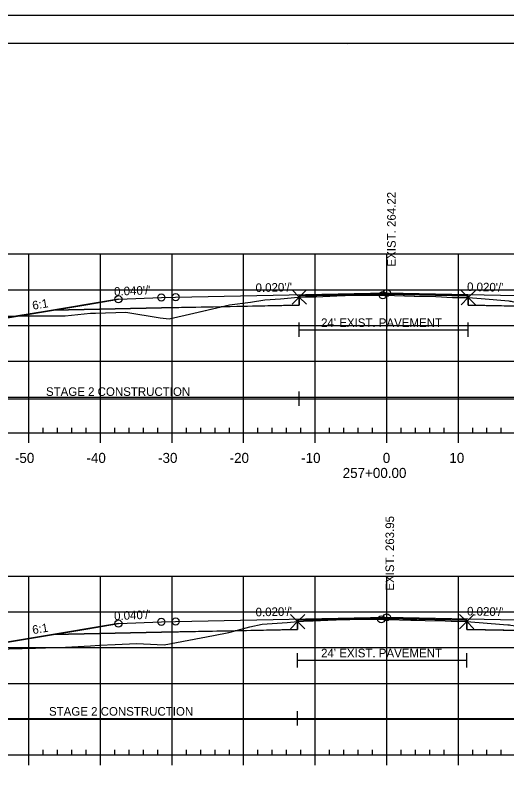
# Model space of a CAD drawing. Extents: x 1365647 to 1367999, y 387113 to 400173.
# Drawn here: x 1365842.2 to 1365910.9, y 394094.1 to 394199.5 of the extents above; entities that cross this region are included whole.
import ezdxf

# ---------------------------------------------------------------- set-up
doc = ezdxf.new("R2010")
doc.units = 0
for name, color, linetype in [('R_Alt Surface', 7, 'Continuous'), ('R_Axis', 7, 'Continuous'), ('R_Axis Annot', 7, 'Continuous'), ('R_Border', 7, 'Continuous'), ('R_Contours', 7, 'Continuous'), ('R_Exist Surface', 7, 'Continuous'), ('R_Fin Surface', 7, 'Continuous'), ('R_Fin Surface Annot', 7, 'Continuous'), ('R_Grid', 7, 'Continuous'), ('R_No Plot', 7, 'Continuous'), ('R_Proposed Const Limits', 7, 'Continuous'), ('R_Water', 7, 'Continuous'), ('R_Xsect Elev', 7, 'Continuous')]:
    doc.layers.add(name, color=color, linetype=linetype)

msp = doc.modelspace()

# ---------------------------------------------------------------- linework, layer by layer
at = {"layer": 'R_Alt Surface'}
for points in [[(1365847.47, 394158.34), (1365862.59, 394158.64), (1365881.85, 394159.03), (1365881.85, 394160.31), (1365894.09, 394160.56), (1365905.48, 394160.33), (1365905.48, 394159.04), (1365925.59, 394158.64), (1365940.72, 394158.34)], [(1365847.47, 394113.03), (1365862.59, 394113.33), (1365881.62, 394113.71), (1365881.62, 394115), (1365894.09, 394115.25), (1365905.26, 394115.02), (1365905.26, 394113.73), (1365925.59, 394113.33), (1365940.72, 394113.03)]]:
    msp.add_lwpolyline(points, dxfattribs=at)
at = {"layer": 'R_Axis'}
for p, q in [((1365749.09, 394141.19), (1366039.09, 394141.19)), ((1365844.09, 394139.79), (1365844.09, 394141.19)), ((1365846.09, 394141.19), (1365846.09, 394141.89)), ((1365848.09, 394141.19), (1365848.09, 394141.89)), ((1365850.09, 394141.19), (1365850.09, 394141.89)), ((1365852.09, 394141.19), (1365852.09, 394141.89)), ((1365854.09, 394139.79), (1365854.09, 394141.19)), ((1365856.09, 394141.19), (1365856.09, 394141.89)), ((1365858.09, 394141.19), (1365858.09, 394141.89)), ((1365860.09, 394141.19), (1365860.09, 394141.89)), ((1365862.09, 394141.19), (1365862.09, 394141.89)), ((1365864.09, 394139.79), (1365864.09, 394141.19)), ((1365866.09, 394141.19), (1365866.09, 394141.89)), ((1365868.09, 394141.19), (1365868.09, 394141.89)), ((1365870.09, 394141.19), (1365870.09, 394141.89)), ((1365872.09, 394141.19), (1365872.09, 394141.89)), ((1365874.09, 394139.79), (1365874.09, 394141.19)), ((1365876.09, 394141.19), (1365876.09, 394141.89)), ((1365878.09, 394141.19), (1365878.09, 394141.89)), ((1365880.09, 394141.19), (1365880.09, 394141.89)), ((1365882.09, 394141.19), (1365882.09, 394141.89)), ((1365884.09, 394139.79), (1365884.09, 394141.19)), ((1365886.09, 394141.19), (1365886.09, 394141.89)), ((1365888.09, 394141.19), (1365888.09, 394141.89)), ((1365890.09, 394141.19), (1365890.09, 394141.89)), ((1365892.09, 394141.19), (1365892.09, 394141.89)), ((1365894.09, 394139.79), (1365894.09, 394141.19)), ((1365896.09, 394141.19), (1365896.09, 394141.89)), ((1365898.09, 394141.19), (1365898.09, 394141.89)), ((1365900.09, 394141.19), (1365900.09, 394141.89)), ((1365902.09, 394141.19), (1365902.09, 394141.89)), ((1365904.09, 394139.79), (1365904.09, 394141.19)), ((1365906.09, 394141.19), (1365906.09, 394141.89)), ((1365908.09, 394141.19), (1365908.09, 394141.89)), ((1365910.09, 394141.19), (1365910.09, 394141.89)), ((1365846.09, 394096.19), (1365846.09, 394096.89)), ((1365848.09, 394096.19), (1365848.09, 394096.89)), ((1365850.09, 394096.19), (1365850.09, 394096.89)), ((1365852.09, 394096.19), (1365852.09, 394096.89)), ((1365856.09, 394096.19), (1365856.09, 394096.89)), ((1365858.09, 394096.19), (1365858.09, 394096.89)), ((1365860.09, 394096.19), (1365860.09, 394096.89)), ((1365862.09, 394096.19), (1365862.09, 394096.89)), ((1365866.09, 394096.19), (1365866.09, 394096.89)), ((1365868.09, 394096.19), (1365868.09, 394096.89)), ((1365870.09, 394096.19), (1365870.09, 394096.89)), ((1365872.09, 394096.19), (1365872.09, 394096.89)), ((1365876.09, 394096.19), (1365876.09, 394096.89)), ((1365878.09, 394096.19), (1365878.09, 394096.89)), ((1365880.09, 394096.19), (1365880.09, 394096.89)), ((1365882.09, 394096.19), (1365882.09, 394096.89)), ((1365886.09, 394096.19), (1365886.09, 394096.89)), ((1365888.09, 394096.19), (1365888.09, 394096.89)), ((1365890.09, 394096.19), (1365890.09, 394096.89)), ((1365892.09, 394096.19), (1365892.09, 394096.89)), ((1365896.09, 394096.19), (1365896.09, 394096.89)), ((1365898.09, 394096.19), (1365898.09, 394096.89)), ((1365900.09, 394096.19), (1365900.09, 394096.89)), ((1365902.09, 394096.19), (1365902.09, 394096.89)), ((1365906.09, 394096.19), (1365906.09, 394096.89)), ((1365908.09, 394096.19), (1365908.09, 394096.89)), ((1365910.09, 394096.19), (1365910.09, 394096.89)), ((1365749.09, 394096.19), (1366039.09, 394096.19)), ((1365844.09, 394094.79), (1365844.09, 394096.19)), ((1365854.09, 394094.79), (1365854.09, 394096.19)), ((1365864.09, 394094.79), (1365864.09, 394096.19)), ((1365874.09, 394094.79), (1365874.09, 394096.19)), ((1365884.09, 394094.79), (1365884.09, 394096.19)), ((1365894.09, 394094.79), (1365894.09, 394096.19)), ((1365904.09, 394094.79), (1365904.09, 394096.19))]:
    msp.add_line(p, q, dxfattribs=at)
at = {"layer": 'R_Border'}
for p, q in [((1365736.09, 394195.65), (1366052.27, 394195.65)), ((1365888.61, 394195.39), (1365888.61, 394195.39)), ((1365888.61, 394195.39), (1365888.61, 394195.39))]:
    msp.add_line(p, q, dxfattribs=at)
at = {"layer": 'R_Contours'}
for points in [[(1365870.96, 394158.81), (1365872.12, 394159.07), (1365875.07, 394159.45), (1365877.07, 394159.77), (1365879.26, 394159.93), (1365881.72, 394160.14), (1365881.85, 394160.15), (1365881.85, 394159.03)], [(1365881.85, 394160.15), (1365881.87, 394160.15), (1365882.74, 394160.19), (1365884.11, 394160.19), (1365884.18, 394160.19), (1365888.08, 394160.36), (1365888.15, 394160.36), (1365888.28, 394160.36), (1365893.54, 394160.42), (1365893.74, 394160.42), (1365893.75, 394160.42), (1365893.83, 394160.42), (1365897.93, 394160.27), (1365898.02, 394160.27), (1365900.94, 394160.22), (1365903.28, 394160.12), (1365903.39, 394160.12), (1365905.14, 394160.1), (1365905.16, 394160.1), (1365905.48, 394160.08), (1365905.48, 394160.33), (1365894.09, 394160.56), (1365881.85, 394160.31)], [(1365905.48, 394160.08), (1365907.28, 394159.94), (1365911.14, 394159.61), (1365911.3, 394159.6), (1365911.47, 394159.59), (1365911.61, 394159.56), (1365911.83, 394159.51), (1365914.78, 394158.86), (1365905.48, 394159.04)], [(1365842.54, 394157.52), (1365847.64, 394157.56), (1365849.14, 394157.56), (1365852.68, 394157.9), (1365853.02, 394157.92), (1365853.4, 394157.93), (1365857.63, 394158.03), (1365862.44, 394157.28), (1365863.7, 394157.13), (1365867.11, 394157.92), (1365870.96, 394158.81), (1365862.59, 394158.64), (1365847.47, 394158.34)], [(1365832.09, 394157.03), (1365834.36, 394157.59), (1365835.1, 394157.78), (1365835.85, 394157.73), (1365840.41, 394157.5), (1365842.54, 394157.52), (1365834.59, 394156.19)], [(1365872.91, 394113.53), (1365874.96, 394114.08), (1365876.67, 394114.48), (1365880.16, 394114.72), (1365881.62, 394114.83), (1365881.62, 394113.71)], [(1365881.62, 394114.83), (1365881.73, 394114.84), (1365882.44, 394114.88), (1365883.79, 394114.94), (1365885.85, 394115.01), (1365887.01, 394115.08), (1365888.08, 394115.11), (1365888.94, 394115.12), (1365892.52, 394115.14), (1365893.02, 394115.15), (1365893.31, 394115.14), (1365893.57, 394115.14), (1365894.22, 394115.13), (1365897.43, 394115.04), (1365898.29, 394115.02), (1365899.44, 394114.99), (1365902.25, 394114.91), (1365903.9, 394114.85), (1365904.92, 394114.87), (1365905.26, 394114.83), (1365905.26, 394115.02), (1365894.09, 394115.25), (1365881.62, 394115)], [(1365905.26, 394114.83), (1365910.42, 394114.43), (1365911, 394114.38), (1365911.24, 394114.36), (1365911.41, 394114.34), (1365911.77, 394114.27), (1365915.64, 394113.53), (1365905.26, 394113.73)], [(1365836.98, 394111.28), (1365839.43, 394110.95), (1365845.01, 394111.12), (1365849.2, 394111.26), (1365852.68, 394111.45), (1365853.94, 394111.51), (1365856.16, 394111.62), (1365859.13, 394111.78), (1365860.1, 394111.73), (1365862.99, 394111.57), (1365869.9, 394112.88), (1365872.02, 394113.3), (1365872.91, 394113.53), (1365862.59, 394113.33), (1365847.47, 394113.03)]]:
    msp.add_lwpolyline(points, close=True, dxfattribs=at)
at = {"layer": 'R_Exist Surface'}
for points in [[(1365840.41, 394157.5), (1365847.64, 394157.56), (1365849.14, 394157.56), (1365852.68, 394157.9), (1365853.02, 394157.92), (1365853.4, 394157.93), (1365857.63, 394158.03), (1365862.44, 394157.28), (1365863.7, 394157.13), (1365867.11, 394157.92), (1365872.12, 394159.07), (1365875.07, 394159.45), (1365877.07, 394159.77), (1365879.26, 394159.93), (1365881.72, 394160.14), (1365881.85, 394160.15), (1365881.87, 394160.15), (1365882.74, 394160.19), (1365884.11, 394160.19), (1365884.18, 394160.19), (1365888.08, 394160.36), (1365888.15, 394160.36), (1365888.28, 394160.36), (1365893.54, 394160.42), (1365893.74, 394160.42), (1365893.75, 394160.42), (1365893.83, 394160.42), (1365897.93, 394160.27), (1365898.02, 394160.27), (1365900.94, 394160.22), (1365903.28, 394160.12), (1365903.39, 394160.12), (1365905.14, 394160.1), (1365905.16, 394160.1), (1365905.48, 394160.08), (1365907.28, 394159.94), (1365911.14, 394159.61)], [(1365839.43, 394110.95), (1365845.01, 394111.12), (1365849.2, 394111.26), (1365852.68, 394111.45), (1365853.94, 394111.51), (1365856.16, 394111.62), (1365859.13, 394111.78), (1365860.1, 394111.73), (1365862.99, 394111.57), (1365869.9, 394112.88), (1365872.02, 394113.3), (1365874.96, 394114.08), (1365876.67, 394114.48), (1365880.16, 394114.72), (1365881.62, 394114.83), (1365881.73, 394114.84), (1365882.44, 394114.88), (1365883.79, 394114.94), (1365885.85, 394115.01), (1365887.01, 394115.08), (1365888.08, 394115.11), (1365888.94, 394115.12), (1365892.52, 394115.14), (1365893.02, 394115.15), (1365893.31, 394115.14), (1365893.57, 394115.14), (1365894.22, 394115.13), (1365897.43, 394115.04), (1365898.29, 394115.02), (1365899.44, 394114.99), (1365902.25, 394114.91), (1365903.9, 394114.85), (1365904.92, 394114.87), (1365905.26, 394114.83), (1365910.42, 394114.43), (1365911, 394114.38)]]:
    msp.add_lwpolyline(points, dxfattribs=at)
at = {"layer": 'R_Fin Surface'}
for points in [[(1365832.09, 394157.03), (1365834.59, 394156.19), (1365852.3, 394159.14), (1365856.59, 394159.86), (1365862.59, 394160.1), (1365864.59, 394160.14), (1365894.09, 394160.73), (1365923.59, 394160.14), (1365925.59, 394160.1), (1365931.59, 394159.86), (1365935.89, 394159.14), (1365953.59, 394156.19), (1365961.41, 394158.8)], [(1365832.09, 394157.03), (1365834.59, 394156.19), (1365847.47, 394158.34), (1365856.59, 394159.86), (1365862.59, 394160.1), (1365864.59, 394160.14), (1365894.09, 394160.73), (1365923.59, 394160.14), (1365925.59, 394160.1), (1365931.59, 394159.86), (1365940.72, 394158.34), (1365953.59, 394156.19), (1365961.41, 394158.8)], [(1365856.59, 394159.86), (1365862.59, 394160.1), (1365864.59, 394160.14), (1365894.09, 394160.73), (1365923.59, 394160.14), (1365925.59, 394160.1), (1365931.59, 394159.86)], [(1365833.32, 394111.3), (1365834.59, 394110.88), (1365852.3, 394113.83), (1365856.59, 394114.55), (1365862.59, 394114.79), (1365864.59, 394114.83), (1365894.09, 394115.42), (1365923.59, 394114.83), (1365925.59, 394114.79), (1365931.59, 394114.55), (1365935.89, 394113.83), (1365953.59, 394110.88), (1365961.32, 394113.46)], [(1365833.32, 394111.3), (1365834.59, 394110.88), (1365847.47, 394113.03), (1365856.59, 394114.55), (1365862.59, 394114.79), (1365864.59, 394114.83), (1365894.09, 394115.42), (1365923.59, 394114.83), (1365925.59, 394114.79), (1365931.59, 394114.55), (1365940.72, 394113.03), (1365953.59, 394110.88), (1365961.32, 394113.46)], [(1365856.59, 394114.55), (1365862.59, 394114.79), (1365864.59, 394114.83), (1365894.09, 394115.42), (1365923.59, 394114.83), (1365925.59, 394114.79), (1365931.59, 394114.55)]]:
    msp.add_lwpolyline(points, dxfattribs=at)
at = {"layer": 'R_Grid'}
for p, q in [((1365749.09, 394166.19), (1366039.09, 394166.19)), ((1365844.09, 394141.19), (1365844.09, 394166.19)), ((1365854.09, 394141.19), (1365854.09, 394166.19)), ((1365864.09, 394141.19), (1365864.09, 394166.19)), ((1365874.09, 394141.19), (1365874.09, 394166.19)), ((1365884.09, 394141.19), (1365884.09, 394166.19)), ((1365894.09, 394141.19), (1365894.09, 394166.19)), ((1365904.09, 394141.19), (1365904.09, 394166.19)), ((1365749.09, 394161.19), (1366039.09, 394161.19)), ((1365749.09, 394156.19), (1366039.09, 394156.19)), ((1365749.09, 394151.19), (1366039.09, 394151.19)), ((1365749.09, 394146.19), (1366039.09, 394146.19)), ((1365749.09, 394141.19), (1366039.09, 394141.19)), ((1365749.09, 394121.19), (1366039.09, 394121.19)), ((1365844.09, 394096.19), (1365844.09, 394121.19)), ((1365854.09, 394096.19), (1365854.09, 394121.19)), ((1365864.09, 394096.19), (1365864.09, 394121.19)), ((1365874.09, 394096.19), (1365874.09, 394121.19)), ((1365884.09, 394096.19), (1365884.09, 394121.19)), ((1365894.09, 394096.19), (1365894.09, 394121.19)), ((1365904.09, 394096.19), (1365904.09, 394121.19)), ((1365749.09, 394116.19), (1366039.09, 394116.19)), ((1365749.09, 394111.19), (1366039.09, 394111.19)), ((1365749.09, 394106.19), (1366039.09, 394106.19)), ((1365749.09, 394101.19), (1366039.09, 394101.19)), ((1365749.09, 394096.19), (1366039.09, 394096.19))]:
    msp.add_line(p, q, dxfattribs=at)
at = {"layer": 'R_No Plot'}
msp.add_line((1365723.69, 394199.55), (1366057.03, 394199.55), dxfattribs=at)
msp.add_lwpolyline([(1365723.69, 394199.55), (1366057.03, 394199.55), (1366057.03, 393986.21), (1365723.69, 393986.21)], close=True, dxfattribs=at)
for points in [[(1365881.85, 394160.15), (1365880.85, 394161.15), (1365881.85, 394160.15), (1365880.85, 394159.15), (1365881.85, 394160.15), (1365882.85, 394159.15), (1365881.85, 394160.15), (1365882.85, 394161.15)], [(1365905.48, 394160.08), (1365904.48, 394161.08), (1365905.48, 394160.08), (1365904.48, 394159.08), (1365905.48, 394160.08), (1365906.48, 394159.08), (1365905.48, 394160.08), (1365906.48, 394161.08)], [(1365881.62, 394114.83), (1365880.62, 394115.83), (1365881.62, 394114.83), (1365880.62, 394113.83), (1365881.62, 394114.83), (1365882.62, 394113.83), (1365881.62, 394114.83), (1365882.62, 394115.83)], [(1365905.26, 394114.83), (1365904.26, 394115.83), (1365905.26, 394114.83), (1365904.26, 394113.83), (1365905.26, 394114.83), (1365906.26, 394113.83), (1365905.26, 394114.83), (1365906.26, 394115.83)]]:
    msp.add_lwpolyline(points, dxfattribs=at)
for centre in [(1365894.09, 394160.73), (1365894.09, 394160.73), (1365894.09, 394160.73), (1365894.09, 394160.73), (1365894.09, 394160.73), (1365856.59, 394159.86), (1365856.59, 394159.86), (1365856.59, 394159.86), (1365856.59, 394159.86), (1365856.59, 394159.86), (1365862.59, 394160.1), (1365862.59, 394160.1), (1365862.59, 394160.1), (1365862.59, 394160.1), (1365862.59, 394160.1), (1365864.59, 394160.14), (1365864.59, 394160.14), (1365864.59, 394160.14), (1365864.59, 394160.14), (1365864.59, 394160.14), (1365893.54, 394160.42), (1365894.09, 394115.42), (1365894.09, 394115.42), (1365894.09, 394115.42), (1365894.09, 394115.42), (1365894.09, 394115.42), (1365856.59, 394114.55), (1365856.59, 394114.55), (1365856.59, 394114.55), (1365856.59, 394114.55), (1365856.59, 394114.55), (1365862.59, 394114.79), (1365862.59, 394114.79), (1365862.59, 394114.79), (1365862.59, 394114.79), (1365862.59, 394114.79), (1365864.59, 394114.83), (1365864.59, 394114.83), (1365864.59, 394114.83), (1365864.59, 394114.83), (1365864.59, 394114.83), (1365893.31, 394115.14)]:
    msp.add_circle(centre, 0.5, dxfattribs=at)
at = {"layer": 'R_Proposed Const Limits'}
for points in [[(1365856.59, 394159.86), (1365834.59, 394156.19), (1365832.09, 394157.03)], [(1365856.59, 394114.55), (1365834.59, 394110.88), (1365833.32, 394111.3)]]:
    msp.add_lwpolyline(points, dxfattribs=at)
at = {"layer": 'R_Water'}
for p, q in [((1365881.85, 394154.59), (1365881.85, 394156.59)), ((1365905.48, 394154.59), (1365905.48, 394156.59)), ((1365881.85, 394155.59), (1365905.48, 394155.59)), ((1365881.85, 394144.96), (1365881.85, 394146.96)), ((1365832.09, 394145.96), (1365881.85, 394145.96)), ((1365881.85, 394145.96), (1365961.41, 394145.96)), ((1365881.62, 394108.43), (1365881.62, 394110.43)), ((1365881.62, 394109.43), (1365905.26, 394109.43)), ((1365905.26, 394108.43), (1365905.26, 394110.43)), ((1365881.62, 394100.29), (1365881.62, 394102.29)), ((1365833.32, 394101.29), (1365881.62, 394101.29)), ((1365881.62, 394101.29), (1365961.32, 394101.29))]:
    msp.add_line(p, q, dxfattribs=at)

# ---------------------------------------------------------------- texts
at = {"layer": 'R_Axis Annot'}
for s, p in [('-50', (1365842.13, 394136.99)), ('-40', (1365852.13, 394136.99)), ('-30', (1365862.13, 394136.99)), ('-20', (1365872.13, 394136.99)), ('-10', (1365882.13, 394136.99)), ('0', (1365893.53, 394136.99)), ('10', (1365902.83, 394136.99)), ('257+00.00', (1365887.93, 394134.89))]:
    msp.add_text(s, height=1.4, dxfattribs=at).set_placement(p)
at = {"layer": 'R_Fin Surface Annot'}
for s, rotation, p in [("0.020'/'", 1.1458, (1365875.77, 394160.86)), ("0.020'/'", 358.8542, (1365905.29, 394161.01)), ("0.040'/'", 2.2906, (1365856.01, 394160.34)), ('6:1', 9.4623, (1365844.66, 394158.38)), ("0.020'/'", 1.1458, (1365875.77, 394115.55)), ("0.020'/'", 358.8542, (1365905.29, 394115.69)), ("0.040'/'", 2.2906, (1365856.01, 394115.02)), ('6:1', 9.4623, (1365844.66, 394113.06))]:
    msp.add_text(s, height=1.2, rotation=rotation, dxfattribs=at).set_placement(p)
at = {"layer": 'R_Water'}
for s, p in [("24' EXIST. PAVEMENT", (1365884.91, 394155.98)), ('STAGE 2 CONSTRUCTION', (1365846.47, 394146.35)), ("24' EXIST. PAVEMENT", (1365884.91, 394109.83)), ('STAGE 2 CONSTRUCTION', (1365846.89, 394101.68))]:
    msp.add_text(s, height=1.2, dxfattribs=at).set_placement(p)
at = {"layer": 'R_Xsect Elev'}
for s, p in [('EXIST. 264.22', (1365895.34, 394164.42)), ('EXIST. 263.95', (1365895.11, 394119.14))]:
    msp.add_text(s, height=1.2, rotation=90, dxfattribs=at).set_placement(p)

doc.saveas('drawing.dxf')
